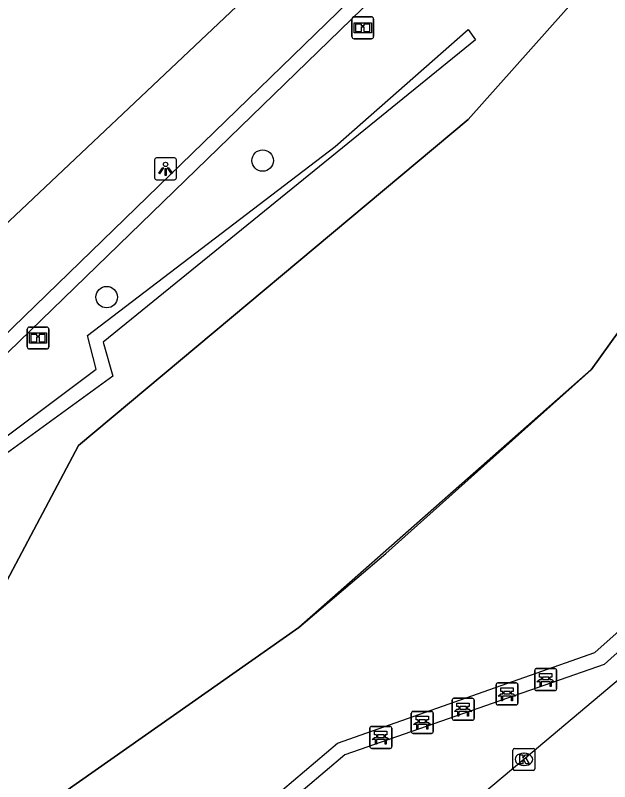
# Model space of a CAD drawing. Extents: x 161087 to 161922, y 382574 to 383873.
# Drawn here: x 161709.34 to 161736.47, y 382920.38 to 382955.32 of the extents above; entities that cross this region are included whole.
import ezdxf

# ---------------------------------------------------------------- set-up
doc = ezdxf.new("R2010")
doc.units = 0
for name, color, linetype in [('IMGEO_Bank', 7, 'Continuous'), ('IMGEO_Boom', 7, 'Continuous'), ('IMGEO_Fietspad_gesloten', 7, 'Continuous'), ('IMGEO_Informatiebord', 7, 'Continuous'), ('IMGEO_Kolk', 7, 'Continuous'), ('IMGEO_Lichtpunt', 7, 'Continuous'), ('IMGEO_Muur', 7, 'Continuous'), ('IMGEO_Pand', 7, 'Continuous'), ('IMGEO_Walbescherming', 7, 'Continuous'), ('IMGEO_Waterloop', 7, 'Continuous')]:
    doc.layers.add(name, color=color, linetype=linetype)

msp = doc.modelspace()

# ---------------------------------------------------------------- linework, layer by layer
at = {"layer": 'IMGEO_Bank'}
for p, q in [((161733.046, 382924.606), (161733.046, 382925.447)), ((161733.046, 382925.447), (161733.046, 382924.606)), ((161733.121, 382925.531), (161733.962, 382925.531)), ((161733.962, 382925.531), (161733.121, 382925.531)), ((161734.046, 382925.456), (161734.046, 382924.615)), ((161734.046, 382924.615), (161734.046, 382925.456)), ((161733.355, 382925.037), (161733.355, 382925.143)), ((161733.399, 382925.143), (161733.399, 382925.037)), ((161733.687, 382925.149), (161733.405, 382925.149)), ((161733.405, 382925.031), (161733.687, 382925.031)), ((161733.693, 382925.037), (161733.693, 382925.143)), ((161733.737, 382925.143), (161733.737, 382925.037)), ((161731.282, 382923.954), (161731.282, 382924.795)), ((161731.282, 382924.795), (161731.282, 382923.954)), ((161731.357, 382924.879), (161732.198, 382924.879)), ((161732.198, 382924.879), (161731.357, 382924.879)), ((161732.282, 382924.804), (161732.282, 382923.963)), ((161732.282, 382923.963), (161732.282, 382924.804)), ((161733.743, 382924.929), (161733.35, 382924.929)), ((161731.979, 382924.277), (161731.586, 382924.277)), ((161731.591, 382924.385), (161731.591, 382924.491)), ((161731.635, 382924.491), (161731.635, 382924.385)), ((161731.923, 382924.497), (161731.641, 382924.497)), ((161731.641, 382924.379), (161731.923, 382924.379)), ((161731.929, 382924.385), (161731.929, 382924.491)), ((161731.973, 382924.491), (161731.973, 382924.385)), ((161733.971, 382924.531), (161733.13, 382924.531)), ((161733.13, 382924.531), (161733.971, 382924.531)), ((161729.283, 382923.256), (161729.283, 382924.097)), ((161729.283, 382924.097), (161729.283, 382923.256)), ((161729.358, 382924.181), (161730.199, 382924.181)), ((161730.199, 382924.181), (161729.358, 382924.181)), ((161730.283, 382924.106), (161730.283, 382923.265)), ((161730.283, 382923.265), (161730.283, 382924.106)), ((161727.491, 382923.581), (161728.332, 382923.581)), ((161728.332, 382923.581), (161727.491, 382923.581)), ((161729.98, 382923.579), (161729.587, 382923.579)), ((161729.592, 382923.687), (161729.592, 382923.793)), ((161729.636, 382923.793), (161729.636, 382923.687)), ((161729.924, 382923.799), (161729.642, 382923.799)), ((161729.642, 382923.681), (161729.924, 382923.681)), ((161729.93, 382923.687), (161729.93, 382923.793)), ((161729.974, 382923.793), (161729.974, 382923.687)), ((161732.207, 382923.879), (161731.366, 382923.879)), ((161731.366, 382923.879), (161732.207, 382923.879)), ((161727.416, 382922.656), (161727.416, 382923.497)), ((161727.416, 382923.497), (161727.416, 382922.656)), ((161728.416, 382923.506), (161728.416, 382922.665)), ((161728.416, 382922.665), (161728.416, 382923.506)), ((161725.6, 382922.897), (161726.441, 382922.897)), ((161726.441, 382922.897), (161725.6, 382922.897)), ((161728.113, 382922.979), (161727.72, 382922.979)), ((161727.725, 382923.087), (161727.725, 382923.193)), ((161727.769, 382923.193), (161727.769, 382923.087)), ((161728.057, 382923.199), (161727.775, 382923.199)), ((161727.775, 382923.081), (161728.057, 382923.081)), ((161728.063, 382923.087), (161728.063, 382923.193)), ((161728.107, 382923.193), (161728.107, 382923.087)), ((161730.208, 382923.181), (161729.367, 382923.181)), ((161729.367, 382923.181), (161730.208, 382923.181)), ((161725.525, 382921.972), (161725.525, 382922.813)), ((161725.525, 382922.813), (161725.525, 382921.972)), ((161725.834, 382922.403), (161725.834, 382922.509)), ((161725.878, 382922.509), (161725.878, 382922.403)), ((161726.166, 382922.515), (161725.884, 382922.515)), ((161726.172, 382922.403), (161726.172, 382922.509)), ((161726.216, 382922.509), (161726.216, 382922.403)), ((161726.525, 382922.822), (161726.525, 382921.981)), ((161726.525, 382921.981), (161726.525, 382922.822)), ((161728.341, 382922.581), (161727.5, 382922.581)), ((161727.5, 382922.581), (161728.341, 382922.581)), ((161726.222, 382922.295), (161725.829, 382922.295)), ((161725.884, 382922.397), (161726.166, 382922.397)), ((161726.45, 382921.897), (161725.609, 382921.897)), ((161725.609, 382921.897), (161726.45, 382921.897))]:
    msp.add_line(p, q, dxfattribs=at)
for points in [[(161733.349, 382925.149), (161733.263, 382925.149), (161733.263, 382925.31), (161733.826, 382925.31), (161733.826, 382925.149), (161733.743, 382925.149)], [(161733.293, 382924.929), (161733.151, 382924.929), (161733.263, 382925.031), (161733.349, 382925.031)], [(161733.743, 382925.031), (161733.826, 382925.031), (161733.938, 382924.929), (161733.799, 382924.929)], [(161731.585, 382924.497), (161731.499, 382924.497), (161731.499, 382924.658), (161732.062, 382924.658), (161732.062, 382924.497), (161731.979, 382924.497)], [(161733.343, 382924.922), (161733.343, 382924.715), (161733.3, 382924.715), (161733.3, 382924.922)], [(161733.793, 382924.922), (161733.793, 382924.715), (161733.749, 382924.715), (161733.749, 382924.922)], [(161731.529, 382924.277), (161731.387, 382924.277), (161731.499, 382924.379), (161731.585, 382924.379)], [(161731.579, 382924.27), (161731.579, 382924.063), (161731.536, 382924.063), (161731.536, 382924.27)], [(161731.979, 382924.379), (161732.062, 382924.379), (161732.174, 382924.277), (161732.035, 382924.277)], [(161732.029, 382924.27), (161732.029, 382924.063), (161731.985, 382924.063), (161731.985, 382924.27)], [(161729.586, 382923.799), (161729.5, 382923.799), (161729.5, 382923.96), (161730.063, 382923.96), (161730.063, 382923.799), (161729.98, 382923.799)], [(161729.53, 382923.579), (161729.388, 382923.579), (161729.5, 382923.681), (161729.586, 382923.681)], [(161729.58, 382923.572), (161729.58, 382923.365), (161729.537, 382923.365), (161729.537, 382923.572)], [(161729.98, 382923.681), (161730.063, 382923.681), (161730.175, 382923.579), (161730.036, 382923.579)], [(161730.03, 382923.572), (161730.03, 382923.365), (161729.986, 382923.365), (161729.986, 382923.572)], [(161727.719, 382923.199), (161727.633, 382923.199), (161727.633, 382923.36), (161728.196, 382923.36), (161728.196, 382923.199), (161728.113, 382923.199)], [(161727.663, 382922.979), (161727.521, 382922.979), (161727.633, 382923.081), (161727.719, 382923.081)], [(161727.713, 382922.972), (161727.713, 382922.765), (161727.67, 382922.765), (161727.67, 382922.972)], [(161728.113, 382923.081), (161728.196, 382923.081), (161728.308, 382922.979), (161728.169, 382922.979)], [(161728.163, 382922.972), (161728.163, 382922.765), (161728.119, 382922.765), (161728.119, 382922.972)], [(161725.828, 382922.515), (161725.742, 382922.515), (161725.742, 382922.676), (161726.305, 382922.676), (161726.305, 382922.515), (161726.222, 382922.515)], [(161725.772, 382922.295), (161725.63, 382922.295), (161725.742, 382922.397), (161725.828, 382922.397)], [(161725.822, 382922.288), (161725.822, 382922.081), (161725.779, 382922.081), (161725.779, 382922.288)], [(161726.222, 382922.397), (161726.305, 382922.397), (161726.417, 382922.295), (161726.278, 382922.295)], [(161726.272, 382922.288), (161726.272, 382922.081), (161726.228, 382922.081), (161726.228, 382922.288)]]:
    msp.add_lwpolyline(points, dxfattribs=at)
for centre, radius, start, end in [((161733.124, 382925.453), 0.0779, 92.4484, 184.2845), ((161733.124, 382925.453), 0.0779, 92.4484, 184.2845), ((161733.968, 382925.453), 0.0779, 2.4484, 94.2845), ((161733.968, 382925.453), 0.0779, 2.4484, 94.2845), ((161733.348, 382925.142), 0.00671, 2.8957, 87.1043), ((161733.348, 382925.038), 0.00671, 272.8957, 357.1043), ((161733.405, 382925.142), 0.00671, 92.8957, 177.1043), ((161733.405, 382925.038), 0.00671, 182.8957, 267.1043), ((161733.687, 382925.142), 0.00671, 2.8957, 87.1043), ((161733.687, 382925.038), 0.00671, 272.8957, 357.1043), ((161733.744, 382925.142), 0.00671, 92.8957, 177.1043), ((161733.744, 382925.038), 0.00671, 182.8957, 267.1043), ((161731.36, 382924.801), 0.0779, 92.4484, 184.2845), ((161731.36, 382924.801), 0.0779, 92.4484, 184.2845), ((161732.204, 382924.801), 0.0779, 2.4484, 94.2845), ((161732.204, 382924.801), 0.0779, 2.4484, 94.2845), ((161733.124, 382924.609), 0.0779, 182.4484, 274.2845), ((161733.124, 382924.609), 0.0779, 182.4484, 274.2845), ((161733.293, 382924.922), 0.00671, 2.8957, 87.1043), ((161733.35, 382924.922), 0.00671, 92.8957, 177.1043), ((161733.742, 382924.922), 0.00671, 2.8957, 87.1043), ((161733.799, 382924.922), 0.00671, 92.8957, 177.1043), ((161733.968, 382924.609), 0.0779, 272.4484, 4.2845), ((161733.968, 382924.609), 0.0779, 272.4484, 4.2845), ((161731.529, 382924.27), 0.00671, 2.8957, 87.1043), ((161731.586, 382924.27), 0.00671, 92.8957, 177.1043), ((161731.584, 382924.49), 0.00671, 2.8957, 87.1043), ((161731.584, 382924.386), 0.00671, 272.8957, 357.1043), ((161731.641, 382924.49), 0.00671, 92.8957, 177.1043), ((161731.641, 382924.386), 0.00671, 182.8957, 267.1043), ((161731.923, 382924.49), 0.00671, 2.8957, 87.1043), ((161731.923, 382924.386), 0.00671, 272.8957, 357.1043), ((161731.98, 382924.49), 0.00671, 92.8957, 177.1043), ((161731.98, 382924.386), 0.00671, 182.8957, 267.1043), ((161731.978, 382924.27), 0.00671, 2.8957, 87.1043), ((161732.035, 382924.27), 0.00671, 92.8957, 177.1043), ((161729.361, 382924.103), 0.0779, 92.4484, 184.2845), ((161729.361, 382924.103), 0.0779, 92.4484, 184.2845), ((161730.205, 382924.103), 0.0779, 2.4484, 94.2845), ((161730.205, 382924.103), 0.0779, 2.4484, 94.2845), ((161731.36, 382923.957), 0.0779, 182.4484, 274.2845), ((161731.36, 382923.957), 0.0779, 182.4484, 274.2845), ((161732.204, 382923.957), 0.0779, 272.4484, 4.2845), ((161732.204, 382923.957), 0.0779, 272.4484, 4.2845), ((161727.494, 382923.503), 0.0779, 92.4484, 184.2845), ((161727.494, 382923.503), 0.0779, 92.4484, 184.2845), ((161728.338, 382923.503), 0.0779, 2.4484, 94.2845), ((161728.338, 382923.503), 0.0779, 2.4484, 94.2845), ((161729.53, 382923.572), 0.00671, 2.8957, 87.1043), ((161729.587, 382923.572), 0.00671, 92.8957, 177.1043), ((161729.585, 382923.792), 0.00671, 2.8957, 87.1043), ((161729.585, 382923.688), 0.00671, 272.8957, 357.1043), ((161729.642, 382923.792), 0.00671, 92.8957, 177.1043), ((161729.642, 382923.688), 0.00671, 182.8957, 267.1043), ((161729.924, 382923.792), 0.00671, 2.8957, 87.1043), ((161729.924, 382923.688), 0.00671, 272.8957, 357.1043), ((161729.981, 382923.792), 0.00671, 92.8957, 177.1043), ((161729.981, 382923.688), 0.00671, 182.8957, 267.1043), ((161729.979, 382923.572), 0.00671, 2.8957, 87.1043), ((161730.036, 382923.572), 0.00671, 92.8957, 177.1043), ((161729.361, 382923.259), 0.0779, 182.4484, 274.2845), ((161729.361, 382923.259), 0.0779, 182.4484, 274.2845), ((161730.205, 382923.259), 0.0779, 272.4484, 4.2845), ((161730.205, 382923.259), 0.0779, 272.4484, 4.2845), ((161725.603, 382922.819), 0.0779, 92.4484, 184.2845), ((161725.603, 382922.819), 0.0779, 92.4484, 184.2845), ((161726.447, 382922.819), 0.0779, 2.4484, 94.2845), ((161726.447, 382922.819), 0.0779, 2.4484, 94.2845), ((161727.663, 382922.972), 0.00671, 2.8957, 87.1043), ((161727.72, 382922.972), 0.00671, 92.8957, 177.1043), ((161727.718, 382923.192), 0.00671, 2.8957, 87.1043), ((161727.718, 382923.088), 0.00671, 272.8957, 357.1043), ((161727.775, 382923.192), 0.00671, 92.8957, 177.1043), ((161727.775, 382923.088), 0.00671, 182.8957, 267.1043), ((161728.057, 382923.192), 0.00671, 2.8957, 87.1043), ((161728.057, 382923.088), 0.00671, 272.8957, 357.1043), ((161728.114, 382923.192), 0.00671, 92.8957, 177.1043), ((161728.114, 382923.088), 0.00671, 182.8957, 267.1043), ((161728.112, 382922.972), 0.00671, 2.8957, 87.1043), ((161728.169, 382922.972), 0.00671, 92.8957, 177.1043), ((161725.827, 382922.508), 0.00671, 2.8957, 87.1043), ((161725.884, 382922.508), 0.00671, 92.8957, 177.1043), ((161726.166, 382922.508), 0.00671, 2.8957, 87.1043), ((161726.223, 382922.508), 0.00671, 92.8957, 177.1043), ((161727.494, 382922.659), 0.0779, 182.4484, 274.2845), ((161727.494, 382922.659), 0.0779, 182.4484, 274.2845), ((161728.338, 382922.659), 0.0779, 272.4484, 4.2845), ((161728.338, 382922.659), 0.0779, 272.4484, 4.2845), ((161725.772, 382922.288), 0.00671, 2.8957, 87.1043), ((161725.829, 382922.288), 0.00671, 92.8957, 177.1043), ((161725.827, 382922.404), 0.00671, 272.8957, 357.1043), ((161725.884, 382922.404), 0.00671, 182.8957, 267.1043), ((161726.166, 382922.404), 0.00671, 272.8957, 357.1043), ((161726.223, 382922.404), 0.00671, 182.8957, 267.1043), ((161726.221, 382922.288), 0.00671, 2.8957, 87.1043), ((161726.278, 382922.288), 0.00671, 92.8957, 177.1043), ((161725.603, 382921.975), 0.0779, 182.4484, 274.2845), ((161725.603, 382921.975), 0.0779, 182.4484, 274.2845), ((161726.447, 382921.975), 0.0779, 272.4484, 4.2845), ((161726.447, 382921.975), 0.0779, 272.4484, 4.2845)]:
    msp.add_arc(centre, radius, start, end, dxfattribs=at)
at = {"layer": 'IMGEO_Boom'}
for centre in [(161720.63, 382948.7), (161713.511, 382942.471)]:
    msp.add_circle(centre, 0.489, dxfattribs=at)
at = {"layer": 'IMGEO_Fietspad_gesloten'}
msp.add_lwpolyline([(161738.884, 382926.708), (161732.555, 382921.395), (161719.18, 382910.184), (161712.974, 382904.937)], dxfattribs=at)
at = {"layer": 'IMGEO_Informatiebord'}
for p, q in [((161724.705, 382954.354), (161724.705, 382955.154)), ((161724.705, 382955.154), (161724.705, 382954.354)), ((161724.805, 382955.254), (161725.595, 382955.254)), ((161725.595, 382955.254), (161724.805, 382955.254)), ((161725.695, 382955.154), (161725.695, 382954.354)), ((161725.695, 382954.354), (161725.695, 382955.154)), ((161725.595, 382954.254), (161724.805, 382954.254)), ((161724.805, 382954.254), (161725.595, 382954.254)), ((161709.982, 382941.108), (161710.772, 382941.108)), ((161710.772, 382941.108), (161709.982, 382941.108)), ((161709.882, 382940.208), (161709.882, 382941.008)), ((161709.882, 382941.008), (161709.882, 382940.208)), ((161710.872, 382941.008), (161710.872, 382940.208)), ((161710.872, 382940.208), (161710.872, 382941.008)), ((161710.772, 382940.108), (161709.982, 382940.108)), ((161709.982, 382940.108), (161710.772, 382940.108))]:
    msp.add_line(p, q, dxfattribs=at)
for points in [[(161724.806, 382954.986), (161725.594, 382954.986), (161725.594, 382954.522), (161724.806, 382954.522), (161724.806, 382954.986)], [(161724.871, 382954.921), (161724.871, 382954.587), (161725.146, 382954.587), (161725.147, 382954.8), (161725.251, 382954.801), (161725.252, 382954.587), (161725.529, 382954.587), (161725.529, 382954.921), (161725.253, 382954.921), (161725.253, 382954.841), (161725.147, 382954.841), (161725.147, 382954.921), (161724.871, 382954.921)], [(161709.983, 382940.84), (161710.771, 382940.84), (161710.771, 382940.376), (161709.983, 382940.376), (161709.983, 382940.84)], [(161710.048, 382940.775), (161710.048, 382940.441), (161710.323, 382940.441), (161710.324, 382940.654), (161710.428, 382940.655), (161710.429, 382940.441), (161710.706, 382940.441), (161710.706, 382940.775), (161710.43, 382940.775), (161710.43, 382940.695), (161710.324, 382940.695), (161710.324, 382940.775), (161710.048, 382940.775)]]:
    msp.add_lwpolyline(points, dxfattribs=at)
for centre, start, end in [((161724.805, 382955.154), 90, 180), ((161724.805, 382955.154), 90, 180), ((161725.595, 382955.154), 0, 90), ((161725.595, 382955.154), 360, 90), ((161724.805, 382954.354), 180, 270), ((161724.805, 382954.354), 180, 270), ((161725.595, 382954.354), 270, 0), ((161725.595, 382954.354), 270, 0), ((161709.982, 382941.008), 90, 180), ((161709.982, 382941.008), 90, 180), ((161710.772, 382941.008), 0, 90), ((161710.772, 382941.008), 360, 90), ((161709.982, 382940.208), 180, 270), ((161709.982, 382940.208), 180, 270), ((161710.772, 382940.208), 270, 0), ((161710.772, 382940.208), 270, 0)]:
    msp.add_arc(centre, 0.1, start, end, dxfattribs=at)
at = {"layer": 'IMGEO_Kolk'}
for p, q in [((161732.054, 382920.969), (161732.054, 382921.821)), ((161732.129, 382921.895), (161732.981, 382921.895)), ((161733.055, 382921.821), (161733.055, 382920.969)), ((161732.542, 382921.675), (161732.567, 382921.675)), ((161732.565, 382921.115), (161732.54, 382921.115)), ((161732.981, 382920.895), (161732.129, 382920.895))]:
    msp.add_line(p, q, dxfattribs=at)
for points in [[(161732.054, 382920.969), (161732.054, 382921.821)], [(161732.129, 382921.895), (161732.981, 382921.895)], [(161733.055, 382921.821), (161733.055, 382920.969)], [(161732.375, 382921.595), (161732.498, 382921.595), (161732.498, 382921.444), (161732.628, 382921.595), (161732.792, 382921.595), (161732.646, 382921.444), (161732.799, 382921.195), (161732.647, 382921.195), (161732.562, 382921.359), (161732.498, 382921.292), (161732.498, 382921.195), (161732.375, 382921.195), (161732.375, 382921.595)], [(161732.981, 382920.895), (161732.129, 382920.895)]]:
    msp.add_lwpolyline(points, dxfattribs=at)
for centre, start, end in [((161732.131, 382921.819), 91.552, 178.448), ((161732.131, 382921.819), 91.552, 178.448), ((161732.979, 382921.819), 1.552, 88.448), ((161732.979, 382921.819), 1.552, 88.448), ((161732.131, 382920.971), 181.552, 268.448), ((161732.131, 382920.971), 181.552, 268.448), ((161732.979, 382920.971), 271.552, 358.448), ((161732.979, 382920.971), 271.552, 358.448)]:
    msp.add_arc(centre, 0.0765, start, end, dxfattribs=at)
for centre, major_axis, ratio, start_param, end_param in [((161732.541, 382921.395), (-0.387, 0.002), 0.722429, 4.712389, 7.853982), ((161732.566, 382921.395), (-0.39, 0.002), 0.717154, 1.570796, 4.712389)]:
    msp.add_ellipse(centre, major_axis=major_axis, ratio=ratio, start_param=start_param, end_param=end_param, dxfattribs=at)
at = {"layer": 'IMGEO_Lichtpunt'}
for p, q in [((161715.698, 382948.726), (161715.698, 382947.919)), ((161715.698, 382948.726), (161715.698, 382947.919)), ((161716.6, 382948.821), (161715.792, 382948.821)), ((161716.6, 382948.821), (161715.792, 382948.821)), ((161716.694, 382947.919), (161716.694, 382948.726)), ((161716.694, 382947.919), (161716.694, 382948.726)), ((161715.792, 382947.825), (161716.6, 382947.825)), ((161715.792, 382947.825), (161716.6, 382947.825))]:
    msp.add_line(p, q, dxfattribs=at)
for points in [[(161716.072, 382948.39), (161716.111, 382948.362), (161715.923, 382948.1), (161715.885, 382948.127), (161716.072, 382948.39)], [(161716.284, 382948.362), (161716.322, 382948.389), (161716.509, 382948.127), (161716.47, 382948.099), (161716.284, 382948.362)], [(161716.174, 382948.342), (161716.221, 382948.342), (161716.221, 382948.02), (161716.174, 382948.02), (161716.174, 382948.342)]]:
    msp.add_lwpolyline(points, dxfattribs=at)
msp.add_circle((161716.197, 382948.524), 0.0994, dxfattribs=at)
for centre, start, end in [((161715.792, 382948.726), 90, 180), ((161715.792, 382948.726), 90, 180), ((161716.6, 382948.726), 0, 90), ((161716.6, 382948.726), 0, 90), ((161715.792, 382947.919), 180, 270), ((161715.792, 382947.919), 180, 270), ((161716.6, 382947.919), 270, 0), ((161716.6, 382947.919), 270, 360)]:
    msp.add_arc(centre, 0.0946, start, end, dxfattribs=at)
at = {"layer": 'IMGEO_Muur'}
for points in [[(161683.751, 382919.765), (161684.007, 382919.846), (161684.124, 382919.605), (161692.853, 382925.234), (161726.106, 382957.452), (161726.799, 382959.834), (161730.734, 382964.893), (161739.867, 382984.771), (161740.681, 382986.664), (161757.921, 383030.385)], [(161758.426, 383029.994), (161740.45, 382984.512), (161731.348, 382964.654), (161727.347, 382959.466), (161726.694, 382957.106), (161693.352, 382924.798), (161684.407, 382919.024), (161684.56, 382918.709)], [(161692.813, 382901.743), (161694.905, 382897.444), (161724.049, 382922.13), (161735.799, 382926.263), (161738.292, 382928.48), (161779.031, 383002.768), (161780.109, 383012.719)], [(161780.109, 383012.719), (161780.48, 383012.423), (161779.559, 383002.535), (161764.889, 382975.647), (161749.772, 382948.32), (161739.114, 382928.366), (161739.061, 382928.267), (161736.217, 382925.716), (161724.38, 382921.606), (161721.683, 382919.323)], [(161707.756, 382934.491), (161707.072, 382934.741), (161713.036, 382939.19), (161712.636, 382940.719), (161723.947, 382949.347), (161730.007, 382954.68), (161730.34, 382954.21), (161713.356, 382940.416), (161713.789, 382938.874), (161707.756, 382934.491)]]:
    msp.add_lwpolyline(points, dxfattribs=at)
at = {"layer": 'IMGEO_Pand'}
msp.add_lwpolyline([(161720.259, 382956.518), (161707.418, 382944.406)], dxfattribs=at)
at = {"layer": 'IMGEO_Walbescherming'}
for points in [[(161684.56, 382918.709), (161702.106, 382924.334), (161705.33, 382926.507), (161708.818, 382929.281), (161712.224, 382935.704), (161730.015, 382950.57), (161736.475, 382957.843), (161744.027, 382973.55), (161757.459, 383006.424), (161764.784, 383024.938)], [(161774.216, 383017.418), (161760.107, 382982.304), (161748.448, 382957.016), (161735.623, 382939.154), (161722.28, 382927.406), (161706.531, 382916.376), (161695.98, 382909.588), (161693.156, 382907.863), (161690.678, 382906.133)]]:
    msp.add_lwpolyline(points, dxfattribs=at)
at = {"layer": 'IMGEO_Waterloop'}
for points in [[(161764.784, 383024.938), (161757.459, 383006.424), (161744.027, 382973.55), (161736.475, 382957.843), (161730.015, 382950.57), (161712.224, 382935.704), (161708.818, 382929.281), (161705.33, 382926.507), (161702.106, 382924.334), (161684.56, 382918.709)], [(161690.678, 382906.133), (161693.156, 382907.863), (161695.98, 382909.588), (161706.531, 382916.376), (161722.28, 382927.406), (161726.255, 382930.782), (161735.623, 382939.154), (161748.448, 382957.016), (161760.107, 382982.304), (161774.216, 383017.418)]]:
    msp.add_lwpolyline(points, dxfattribs=at)

doc.saveas('drawing.dxf')
